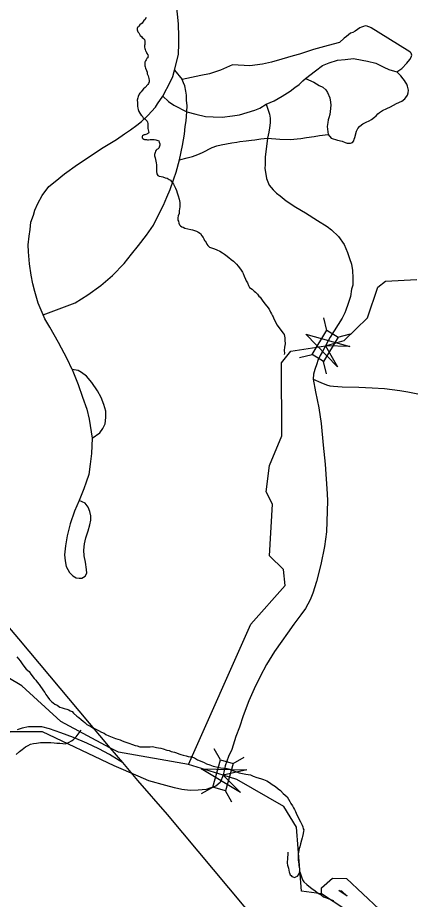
# Model space of a CAD drawing. Extents: x 2001466 to 2224147, y 644118 to 847247.
# Drawn here: x 2070492 to 2072611, y 770433 to 775145 of the extents above; entities that cross this region are included whole.
import ezdxf

# ---------------------------------------------------------------- set-up
doc = ezdxf.new("R2010")
doc.units = 0
for name, color, linetype in [('Exist Boundary Land Use Park State Division NC Parks and Recreation Label', 7, 'Continuous'), ('Exist Hydrographic Buffer Line', 7, 'Continuous'), ('Exist Hydrographic Creek Single Shore', 7, 'Continuous'), ('Exist Hydrographic Lake Shore', 7, 'Continuous'), ('Exist Hydrographic Misc Water Feature', 7, 'Continuous'), ('Exist Road Non-System Type 51', 7, 'Continuous'), ('Exist Road Secondary Structure Standard Bridge Attributed CELL', 7, 'Continuous'), ('Exist Road Secondary Structure Standard Bridge CELL', 7, 'Continuous'), ('Exist Utilities Electrical Transmission Line', 7, 'Continuous')]:
    doc.layers.add(name, color=color, linetype=linetype)

msp = doc.modelspace()

# ---------------------------------------------------------------- linework, layer by layer
at = {"layer": 'Exist Boundary Land Use Park State Division NC Parks and Recreation Label'}
for points in [[(2071330, 774864.8), (2071351.7, 774948.4), (2071352.9, 775006.4), (2071353.7, 775042.4), (2071351.1, 775112.4), (2071341.2, 775214.6)], [(2071267.2, 774726.1), (2071308.8, 774803.3), (2071321.3, 774831), (2071330, 774864.8)], [(2071267.2, 774726.1), (2071298.6, 774697.5), (2071326.2, 774676.9), (2071395.4, 774641.5)], [(2071395.4, 774641.5), (2071443.2, 774628.5), (2071495, 774617.4), (2071536.9, 774614.6), (2071584.9, 774613.6), (2071639, 774620.5), (2071677.1, 774625.7), (2071759.6, 774650), (2071785.9, 774661.5), (2071820.3, 774682.8)], [(2071820.3, 774682.8), (2071837.2, 774628.4), (2071840.8, 774608.3), (2071840.3, 774582.3), (2071837.7, 774556.4), (2071833.2, 774532.5), (2071826.6, 774500.6)], [(2071826.6, 774500.6), (2071819.4, 774442.8), (2071814.5, 774400.9), (2071813.7, 774358.9), (2071813.3, 774340.9), (2071822.1, 774284.7), (2071835.4, 774250.4), (2071856.9, 774224), (2071874.6, 774207.6), (2071894.3, 774193.2), (2071925.7, 774166.6), (2071979, 774131.5), (2072030.4, 774102.4), (2072093.6, 774061.1), (2072144.9, 774028.1), (2072168.6, 774011.6), (2072205.8, 773974.8), (2072236.9, 773932.2), (2072254.1, 773889.8), (2072265.4, 773857.6), (2072274.8, 773827.4), (2072280.1, 773793.3), (2072283.3, 773755.2), (2072282.5, 773715.2), (2072276, 773693.3), (2072269.3, 773655.5), (2072262.8, 773633.6), (2072256.4, 773611.7), (2072245.8, 773582), (2072239.5, 773568.1), (2072224.9, 773539.2), (2072160.7, 773437.8), (2072135.8, 773391.5)], [(2072135.8, 773391.5), (2072118.6, 773358.1), (2072108.7, 773338.9), (2072096.1, 773313.1), (2072089.8, 773295.2), (2072079.2, 773265.5), (2072072.6, 773239.6), (2072070.1, 773213.6)], [(2072070.1, 773213.6), (2072082.7, 773145.4), (2072100.9, 773059), (2072113.3, 772976.7), (2072124.9, 772860.5), (2072134.8, 772758.3), (2072145.6, 772600.1), (2072147.3, 772563.2), (2072141.4, 772398.1), (2072131.8, 772318.3), (2072111.8, 772222.7), (2072088, 772131.2), (2072068.7, 772069.6), (2072054, 772033.9), (2072029, 771988.4), (2072004.3, 771952.9), (2071967.3, 771903.7), (2071934.3, 771856.4), (2071903.5, 771813), (2071864.3, 771757.8), (2071820.9, 771688.7), (2071787.6, 771623.3), (2071756.2, 771558), (2071726.9, 771494.6), (2071697.3, 771413.2), (2071678, 771353.6), (2071657, 771304), (2071635.6, 771234.4), (2071618.5, 771195.8), (2071601.3, 771146.2), (2071590.2, 771096.5)], [(2071007.8, 771147), (2070624.7, 771327.6), (2070451.6, 771327.6), (2070282.1, 771209.6), (2070112.9, 770931.7), (2070066.6, 769420.2), (2069936.8, 768437.3), (2070187, 768242.6), (2069427, 767816), (2069789.4, 767519.5), (2069885.7, 767437.5), (2070346.5, 766965.8), (2070381.7, 766925.1), (2070616.6, 766484.4), (2070637.9, 766450), (2070931.4, 765803), (2070948.6, 765762.6), (2071664.5, 765288.1), (2072884.2, 764676.1), (2073507.1, 764483.2), (2073851.9, 764461), (2074385.7, 764524), (2074695.9, 764365.2), (2074947.7, 764271.3)], [(2071590.2, 771096.5), (2071574, 771057.7), (2071551.6, 771038.1), (2071519.4, 771026.8), (2071499.2, 771021.2), (2071457.1, 771016.1), (2071413.1, 771015), (2071369.2, 771019.9), (2071329.4, 771028.7), (2071283.6, 771041.6), (2071192, 771065.9), (2071136.7, 771091.7), (2071007.8, 771147)]]:
    msp.add_lwpolyline(points, dxfattribs=at)
at = {"layer": 'Exist Hydrographic Buffer Line'}
for points in [[(2072252.7, 770451.1), (2072208.7, 770479.9)], [(2072208.7, 770479.9), (2072222.4, 770479.6), (2072252.7, 770451.1)]]:
    msp.add_lwpolyline(points, dxfattribs=at)
at = {"layer": 'Exist Hydrographic Creek Single Shore'}
msp.add_line((2071590.2, 771096.5), (2071404.9, 771153.2), dxfattribs=at)
for points in [[(2072135.8, 773391.5), (2072235.8, 773419), (2072360.9, 773541)], [(2071404.9, 771153.2), (2071738, 771903.6), (2071920.9, 772109.8), (2071912.9, 772195.3), (2071837.8, 772269), (2071853.8, 772544.3), (2071820, 772610.6), (2071836.8, 772751.3), (2071902.8, 772910.8), (2071901.8, 773301.2), (2071951.9, 773362.5), (2072135.8, 773391.5)], [(2070985.1, 771243.6), (2070723, 771383.1), (2070513.8, 771574.3), (2070439, 771618.5)], [(2071404.9, 771153.2), (2071031, 771219.2), (2070985.1, 771243.6)], [(2072115.9, 770462.1), (2072007.8, 770477.5), (2071982, 770819.1), (2071914.9, 770928.8), (2071662.1, 771073.2), (2071590.2, 771096.5)]]:
    msp.add_lwpolyline(points, dxfattribs=at)
at = {"layer": 'Exist Hydrographic Lake Shore'}
for points in [[(2072115.9, 770462.1), (2072115.9, 770494.9), (2072173.9, 770546.2), (2072249, 770544.7), (2072423.9, 770380.4), (2072665.8, 770286.8), (2072665.8, 770221.1), (2072449.9, 769969.7), (2072416.9, 769796.5), (2072308.8, 769680.5), (2072308.8, 769675.6)], [(2072017.4, 770021.2), (2072040.8, 770227.4), (2072090.9, 770269), (2072332.8, 770270.7), (2072307.8, 770336.8), (2072115.9, 770462.1)]]:
    msp.add_lwpolyline(points, dxfattribs=at)
at = {"layer": 'Exist Hydrographic Misc Water Feature'}
for points in [[(2071178.6, 775145.9), (2071170.6, 775133.7), (2071166.5, 775129.9), (2071156.7, 775115.9), (2071144.8, 775106), (2071140.3, 775099.8), (2071136.8, 775095.8), (2071132.7, 775091.6), (2071130.6, 775087.9), (2071130.6, 775079.8), (2071132.7, 775073.8), (2071134.9, 775069.8), (2071138.6, 775063.9), (2071140.9, 775059.9), (2071146.4, 775049.8), (2071152.8, 775044), (2071156.7, 775039.7), (2071164.7, 775034), (2071168.8, 775027.7), (2071170.8, 775019.7), (2071170.6, 775014), (2071170.8, 775010), (2071170.8, 775001.8), (2071169, 774996), (2071168.8, 774987.9), (2071170.8, 774979.9), (2071172.9, 774973.9), (2071174.9, 774967.9), (2071178.8, 774964.1), (2071180.9, 774958.1), (2071182.7, 774953.8), (2071187, 774945.9), (2071188.9, 774939.9), (2071187, 774936.1), (2071186.8, 774930.1), (2071182.7, 774925.8), (2071178.8, 774919.9), (2071174.7, 774914), (2071170.8, 774907.7), (2071170.8, 774900), (2071170.8, 774887.8), (2071172.9, 774881.9), (2071175.3, 774875.8), (2071181.1, 774862), (2071183.1, 774853.9), (2071184.8, 774843.9), (2071189.1, 774833.9), (2071191.1, 774826), (2071193.2, 774820), (2071195.2, 774809.9), (2071195.2, 774801.8), (2071190.9, 774793.9), (2071187.4, 774788), (2071173.3, 774771.9), (2071165.1, 774763.8), (2071157.1, 774756.1), (2071151.3, 774748), (2071145.4, 774742), (2071141.3, 774735.7), (2071135.5, 774724), (2071133.3, 774715.8), (2071131.2, 774704)], [(2071131.2, 774704), (2071131.4, 774691.8), (2071131.4, 774682.1), (2071131.4, 774671.9), (2071133.7, 774661.9), (2071135.3, 774653.9), (2071139.6, 774643.9), (2071145.6, 774633.7), (2071151.1, 774623.9), (2071157.7, 774620.1), (2071163.2, 774609.9), (2071171.6, 774603.8), (2071177.4, 774598), (2071183.7, 774592.2), (2071185.6, 774586.2), (2071187.6, 774579.8), (2071187.8, 774566), (2071187.6, 774559.9), (2071187.6, 774551.8), (2071189.5, 774545.8), (2071191.5, 774537.9), (2071193.6, 774531.9), (2071191.7, 774528.1), (2071185.6, 774524.2), (2071177.6, 774520.1), (2071171.8, 774518.1), (2071167.9, 774517.9), (2071163.8, 774516.1), (2071159.5, 774513.9), (2071157.7, 774510.1), (2071157.9, 774506.1), (2071157.5, 774502), (2071161.4, 774499.8), (2071165.5, 774496), (2071169.4, 774494.1), (2071173.7, 774493.9), (2071179.6, 774493.8), (2071185.6, 774492.1), (2071191.5, 774492), (2071199.5, 774494), (2071207.7, 774494), (2071213.7, 774493.9), (2071221.7, 774493.9), (2071229.9, 774491.9), (2071235.6, 774490.2), (2071241.6, 774488.1), (2071245.4, 774486.3), (2071247.9, 774480.2), (2071251.8, 774470.3), (2071252, 774464.2), (2071249.8, 774458), (2071247.9, 774452.2), (2071245.9, 774448.1), (2071242, 774444.2), (2071235.6, 774440.3), (2071231.5, 774436), (2071228, 774432.1), (2071225.8, 774423.9), (2071223.7, 774414.1), (2071223.9, 774406), (2071225.8, 774396), (2071228, 774386.3), (2071230.1, 774378.3), (2071231.7, 774368.3), (2071234, 774358.2), (2071234, 774348.1), (2071233.8, 774340), (2071234, 774330.2), (2071233.8, 774322.1), (2071236, 774310), (2071240.3, 774302.1), (2071248.1, 774298), (2071258, 774296.1), (2071267.8, 774294.3), (2071280.1, 774288.4), (2071289.9, 774286.4), (2071302, 774280.1), (2071307.8, 774276.4), (2071318, 774264.3), (2071324.2, 774254.5), (2071330.1, 774244.2), (2071334.4, 774234.3), (2071340.2, 774220.4), (2071344.1, 774208.4), (2071350.4, 774192.5), (2071354.1, 774174.4), (2071356.2, 774166.5), (2071358.4, 774156.4), (2071358, 774144.3), (2071358.6, 774132.4), (2071356.4, 774124.2), (2071354.5, 774110.3), (2071354.3, 774098.6), (2071350.4, 774086.2), (2071348.6, 774074.3), (2071348.4, 774068.2), (2071348.6, 774062.5), (2071350.6, 774056.5), (2071352.5, 774046.5)], [(2071352.5, 774046.5), (2071356.6, 774038.6), (2071362.3, 774032.4), (2071368.7, 774026.6), (2071376.5, 774024.7), (2071384.7, 774020.6), (2071400.5, 774016.5), (2071416.5, 774012.5), (2071426.3, 774010.6), (2071436.8, 774006.6), (2071446.6, 774004.7), (2071454.4, 774000.7), (2071460.5, 773996.5), (2071469, 773990.7), (2071476.7, 773978.6), (2071482.5, 773970.8), (2071486.8, 773962.9), (2071490.5, 773954.6), (2071494.6, 773950.7), (2071498.7, 773942.8), (2071502.4, 773934.5), (2071508.7, 773926.7), (2071512.8, 773922.8), (2071516.7, 773918.5), (2071526.8, 773914.6), (2071542.8, 773909), (2071556.5, 773904.8), (2071572.7, 773896.7), (2071586.7, 773888.9), (2071596.7, 773880.9), (2071604.7, 773874.8), (2071620.7, 773863.1), (2071633, 773853.1), (2071644.9, 773843.2), (2071660.9, 773826.9), (2071670.7, 773816.9), (2071682.8, 773800.9), (2071693.1, 773785.2), (2071696.8, 773777.3), (2071701.3, 773763.2), (2071709.3, 773747), (2071713, 773739.1), (2071719.1, 773727.2), (2071725.3, 773713.3), (2071727.1, 773709.4), (2071730.8, 773703.2), (2071745, 773693.3), (2071755.2, 773683.2), (2071763, 773677.6), (2071772.8, 773667.6), (2071781, 773657.4), (2071786.8, 773651.7), (2071799.1, 773635.6), (2071812.6, 773615.7), (2071823.1, 773604), (2071834.8, 773588), (2071842.8, 773571.8), (2071848.7, 773562), (2071852.6, 773552), (2071856.7, 773546.1), (2071859.2, 773540.1)], [(2072360.9, 773541), (2072416.9, 773704.1), (2072457.9, 773736), (2072624.8, 773745.7)], [(2071859.2, 773540.1), (2071877, 773504.1), (2071889.1, 773488.1), (2071898.7, 773474), (2071911, 773458), (2071915.1, 773452.1), (2071919.2, 773434), (2071919.5, 773422.2), (2071921.1, 773402.1), (2071917.4, 773384), (2071915.1, 773366.1), (2071917, 773352), (2071916.2, 773344)], [(2070488.2, 771729.7), (2070504.6, 771707.8), (2070520.4, 771685.9), (2070538.4, 771664), (2070552.8, 771650.2), (2070562.6, 771636.1), (2070580.7, 771614.3), (2070588.9, 771604.1), (2070596.5, 771594), (2070606.9, 771581.9), (2070614.7, 771570.2), (2070622.9, 771558), (2070630.5, 771548.3), (2070636.9, 771538), (2070643, 771528.1), (2070652.8, 771514.1), (2070662.7, 771502), (2070672.7, 771490.4), (2070681.1, 771484.2), (2070690.8, 771476.3), (2070703.1, 771470.4), (2070716.6, 771460.2), (2070729.1, 771456.3), (2070740.8, 771452.5), (2070755, 771450.3), (2070764.8, 771446.4), (2070772.8, 771440.3), (2070782.6, 771436.4), (2070790.6, 771428.2), (2070808.9, 771412.5), (2070819.1, 771404.5), (2070831, 771394.6), (2070842.9, 771384.7), (2070851.3, 771378.5), (2070861.2, 771368.5), (2070872.9, 771362.7), (2070882.9, 771356.7), (2070893, 771350.7), (2070905.3, 771344.8), (2070923.1, 771334.8), (2070939.1, 771326.6), (2070953.5, 771320.8), (2070963.1, 771314.9), (2070979.1, 771306.8), (2070997.3, 771300.8), (2071015.2, 771292.9), (2071027.3, 771289), (2071039.4, 771285.1), (2071050.9, 771280.9), (2071065.2, 771275.1), (2071085.3, 771267.2), (2071105, 771261), (2071119.3, 771255.1), (2071131.2, 771252.9), (2071145.2, 771249.2), (2071161.2, 771249.2), (2071177, 771249.2), (2071190.9, 771249.1), (2071199.1, 771249.1), (2071213, 771249.4), (2071233.3, 771245.1), (2071245.2, 771243.3), (2071257.3, 771241.5), (2071269.2, 771237.2), (2071289.1, 771231.4), (2071301.2, 771229.6), (2071312.9, 771223.3), (2071329.3, 771219.2), (2071341.4, 771215.4), (2071353.5, 771211.5), (2071363.4, 771207.5), (2071377.1, 771203.4), (2071393.1, 771199.8), (2071403.3, 771197.5), (2071413.2, 771195.6), (2071417.1, 771195.8)], [(2070483.3, 771208), (2070501.3, 771223.9), (2070515.3, 771233.9), (2070533.3, 771247.8), (2070547.5, 771255.8), (2070561.2, 771261.8), (2070577.6, 771265.8), (2070593.2, 771268.3), (2070613.5, 771272.2), (2070631.3, 771272.3), (2070649.6, 771272), (2070669, 771272.2), (2070687.5, 771270.3), (2070701.2, 771268.2), (2070717.2, 771268.2), (2070733.2, 771266.6), (2070745.1, 771264.4), (2070757.4, 771268.6), (2070766.9, 771272.4), (2070779.4, 771280.3), (2070789.2, 771286.5), (2070797.4, 771294.6), (2070805, 771302.4), (2070815, 771316.6), (2070831, 771336.5)], [(2071417.1, 771195.8), (2071425.3, 771193.7), (2071437.4, 771189.9), (2071453.6, 771179.7), (2071475.3, 771169.9), (2071489, 771163.8), (2071501.4, 771157.9), (2071519, 771151.9), (2071537.2, 771145.9), (2071545.2, 771143.9), (2071561.2, 771139.8), (2071577.2, 771135.8), (2071593.4, 771133.8), (2071611.3, 771131.8), (2071625.2, 771128.1), (2071635, 771124.2), (2071655.6, 771116.3), (2071675.2, 771110), (2071701.5, 771104), (2071711.3, 771102.1), (2071723.4, 771100.3), (2071735.3, 771098.1), (2071749.7, 771092.2), (2071769.2, 771084.4), (2071789.5, 771078.5), (2071805.2, 771074.5), (2071823.5, 771066.4), (2071837.6, 771058.6), (2071851.2, 771046.4), (2071869.4, 771036.3), (2071883.8, 771024.4), (2071895.7, 771014.5), (2071911.3, 770998.8), (2071921.5, 770990.7), (2071931.6, 770980.7), (2071939.3, 770968.5), (2071945.5, 770956.7), (2071951.6, 770944.8), (2071959.8, 770932.6), (2071965.8, 770922.7), (2071971.7, 770912.9), (2071975.6, 770902.6), (2071979.7, 770894.6), (2071983.6, 770884.7), (2071989.8, 770872.9), (2071995.7, 770860.6), (2072003.7, 770846.8), (2072011.5, 770830.6), (2072015.8, 770820.6), (2072018.1, 770810.6), (2072020.1, 770805), (2072019.9, 770796.9), (2072018.1, 770785), (2072014.2, 770769), (2072011.7, 770762.8), (2072007.8, 770748.8), (2072003.9, 770730.8), (2072000, 770714.7), (2071995.7, 770704.8), (2071994.1, 770694.9), (2071992, 770684.7), (2071990, 770674.9), (2071990.4, 770664.7), (2071990.4, 770654.9), (2071990.2, 770642.8), (2071992.2, 770632.7), (2071993.9, 770622.7), (2071993.9, 770614.6), (2071996.1, 770605), (2071998.2, 770597), (2071998.2, 770588.9), (2071998.2, 770584.8)], [(2071935.9, 770684.7), (2071936.1, 770670.9), (2071934, 770658.6), (2071934.4, 770644.7), (2071932.2, 770636.6), (2071932.2, 770626.8), (2071934.4, 770616.7), (2071935.9, 770610.8), (2071938.5, 770600.7), (2071940.4, 770588.7), (2071942, 770578.7), (2071944.3, 770574.7), (2071948.2, 770564.8), (2071952.3, 770560.9), (2071956.4, 770554.6), (2071962.3, 770552.9), (2071970.5, 770550.8), (2071978.5, 770552.9), (2071986.5, 770556.9), (2071992.5, 770564.6), (2071996.3, 770572.9), (2071999.3, 770581.2), (2071998.2, 770584.8)], [(2071998.2, 770584.8), (2071999.3, 770581.2), (2072006.2, 770558.8), (2072014.2, 770536.9), (2072020.5, 770526.6), (2072036.5, 770512.8), (2072048.4, 770502.9), (2072064.2, 770490.8), (2072080.6, 770479), (2072098.7, 770464.9), (2072112.6, 770457.1), (2072126.8, 770447.3), (2072142.6, 770441.2), (2072162.6, 770433.3), (2072178.6, 770427.2)]]:
    msp.add_lwpolyline(points, dxfattribs=at)
at = {"layer": 'Exist Road Non-System Type 51'}
msp.add_line((2071330, 774864.8), (2071371, 774814), dxfattribs=at)
for points in [[(2072517.9, 774854.5), (2072544.3, 774873.9), (2072570.9, 774901.4), (2072587.3, 774921), (2072593.5, 774932.9), (2072597.8, 774944.8), (2072594, 774954.9), (2072588.1, 774961), (2072582.2, 774965.2), (2072572.3, 774971.4), (2072380.7, 775091.3), (2072372.8, 775093.5), (2072362.9, 775097.7), (2072358.9, 775099.7), (2072349, 775102), (2072338.9, 775098.2), (2072328.8, 775094.4), (2072320.7, 775090.5), (2072294.4, 775073.1), (2072282.9, 775065.9), (2072270.8, 775061.1), (2072249.1, 775044.2), (2072237.1, 775034.5), (2072210.5, 775012.8), (2072176.7, 775003.1), (2072130.8, 774991), (2072072.9, 774974.1), (2071998, 774950), (2071964.2, 774940.3), (2071903.9, 774923.4), (2071848.4, 774906.5), (2071800.1, 774896.8), (2071732.5, 774887.2), (2071640.6, 774892.5), (2071576, 774863.8), (2071517.6, 774845), (2071471.4, 774835.9), (2071371, 774814)], [(2072029.2, 774820.5), (2072084, 774861.4), (2072120.6, 774888.6), (2072156.9, 774903.9), (2072201.2, 774917), (2072241.3, 774922.1), (2072285.4, 774927.2), (2072333.2, 774918.3), (2072361.1, 774911.7), (2072404.8, 774900.8), (2072448.4, 774879.9), (2072474.2, 774867.4), (2072517.9, 774854.5)], [(2072151, 774520), (2072166.6, 774501.6), (2072200.4, 774491), (2072226.3, 774484.4), (2072242.1, 774478.1), (2072252.1, 774473.9), (2072262.1, 774473.7), (2072270.1, 774473.5), (2072280.1, 774477.3), (2072288.3, 774487.1), (2072290.5, 774495.1), (2072292.7, 774505.1), (2072301.4, 774538.9), (2072309.7, 774552.7), (2072317.9, 774562.5), (2072328.1, 774572.3), (2072336.2, 774578.2), (2072354.4, 774585.8), (2072370.5, 774593.5), (2072382.7, 774601.2), (2072398.9, 774612.9), (2072407.1, 774620.7), (2072415.3, 774630.6), (2072425.4, 774638.3), (2072441.6, 774648), (2072463.9, 774659.6), (2072484.1, 774669.1), (2072516.4, 774686.5), (2072544.7, 774697.9), (2072561, 774711.6), (2072565.1, 774717.5), (2072575.4, 774731.3), (2072577.6, 774743.2), (2072579.9, 774757.2), (2072574.4, 774779.3), (2072570.6, 774789.4), (2072564.8, 774799.5), (2072559, 774809.6), (2072551.1, 774817.8), (2072539.5, 774834), (2072529.6, 774842.2), (2072517.9, 774854.5)], [(2071395.4, 774641.5), (2071398.1, 774675.4), (2071394.7, 774701.5), (2071393.3, 774731.5), (2071389.7, 774751.6), (2071384.3, 774779.7), (2071378.6, 774795.8), (2071371, 774814)], [(2071820.3, 774682.8), (2071862.7, 774699.9), (2071905.2, 774725), (2071947.8, 774752.2), (2071972.2, 774771.7), (2071996.5, 774787.2), (2072014.9, 774806.8), (2072029.2, 774820.5)], [(2072029.2, 774820.5), (2072074.7, 774799.6), (2072102.4, 774783), (2072122.2, 774772.6), (2072137.9, 774758.3), (2072147.6, 774744.1), (2072159, 774715.8), (2072162.6, 774693.7), (2072164.2, 774677.7), (2072161.5, 774643.8), (2072159.2, 774627.8), (2072154.8, 774609.9), (2072150.6, 774598), (2072148.3, 774584), (2072145.9, 774564.1), (2072151, 774520)], [(2070629.1, 773557.1), (2070602.4, 773619.7), (2070583.7, 773682.1), (2070572.5, 773722.3), (2070563.5, 773768.5), (2070554.7, 773828.7), (2070550, 773892.8), (2070548.8, 773930.8), (2070553.7, 773976.7), (2070558.5, 774012.6), (2070563.3, 774052.5), (2070576.1, 774090.2), (2070584.6, 774116.1), (2070599.3, 774151.8), (2070622.2, 774195.3), (2070659.2, 774242.5), (2070691.8, 774269.9), (2070742.6, 774310.8), (2070811.6, 774359.4), (2070848.1, 774382.7), (2070939.4, 774444.8), (2071020.4, 774493.2), (2071063, 774524.3), (2071095.5, 774545.6), (2071128, 774571), (2071154.4, 774590.4), (2071187, 774621.7), (2071228, 774666.9), (2071238.3, 774684.7), (2071267.2, 774726.1)], [(2071356.2, 774384.3), (2071371.8, 774461.9), (2071383, 774521.7), (2071387.8, 774563.6), (2071392.5, 774593.5), (2071395.4, 774641.5)], [(2071826.6, 774500.6), (2071892.5, 774495.3), (2071948.5, 774494.1), (2072004.6, 774499), (2072034.7, 774504.4), (2072076.8, 774509.5), (2072104.9, 774514.9), (2072151, 774520)], [(2071356.2, 774384.3), (2071398.4, 774395.4), (2071426.5, 774402.8), (2071454.8, 774414.2), (2071479, 774423.7), (2071531.5, 774450.7), (2071555.7, 774460.2), (2071579.8, 774465.7), (2071608, 774471.1), (2071636.1, 774476.5), (2071662.1, 774480), (2071678.2, 774483.7), (2071712.3, 774487), (2071740.4, 774490.4), (2071758.4, 774492), (2071790.5, 774497.4), (2071826.6, 774500.6)], [(2070629.1, 773557.1), (2070798.5, 773621.6), (2070867.3, 773664.2), (2070936.4, 773712.8), (2070999.5, 773767.5), (2071060.8, 773830.3), (2071099.8, 773881.5), (2071136.8, 773926.7), (2071179.9, 773981.8), (2071217, 774035.1), (2071237.8, 774076.7), (2071271.2, 774142), (2071288.1, 774185.6), (2071306.9, 774227.3), (2071326.1, 774282.9), (2071338.8, 774318.6), (2071356.2, 774384.3)], [(2070783.1, 773264), (2070756.3, 773322.5), (2070710.1, 773409.5), (2070663.7, 773490.4), (2070636.9, 773535.2), (2070629.1, 773557.1)], [(2070889.6, 772897.8), (2070930.2, 772926.9), (2070946.6, 772948.6), (2070959.2, 772974.3), (2070963.9, 773008.3), (2070962.6, 773042.3), (2070953.3, 773078.5), (2070938, 773114.8), (2070918.8, 773151.2), (2070887.7, 773195.8), (2070860.4, 773228.4), (2070832.8, 773248.9), (2070815, 773259.3), (2070783.1, 773264)], [(2070783.1, 773264), (2070815.5, 773185.3), (2070838.1, 773116.8), (2070860.8, 773052.4), (2070873.7, 773000.1), (2070889.6, 772897.8)], [(2072070.1, 773213.6), (2072111.7, 773194.8), (2072141.5, 773182.2), (2072159.4, 773177.8), (2072179.3, 773175.4), (2072225.3, 773172.5), (2072315.2, 773170.6), (2072385.2, 773167.2), (2072451.1, 773163.9), (2072532.9, 773152.2), (2072576.7, 773145.3), (2072630.5, 773134.2)], [(2070889.6, 772897.8), (2070885.9, 772815.8), (2070878.7, 772758), (2070871.6, 772704.1), (2070858.8, 772662.4), (2070846.1, 772626.6), (2070820.8, 772565.2)], [(2070820.8, 772565.2), (2070795.6, 772507.7), (2070772.2, 772440.1), (2070756.9, 772376.5), (2070747.8, 772322.6), (2070742.9, 772274.7), (2070746.2, 772242.7), (2070751.6, 772212.6), (2070768.9, 772180.2), (2070786.5, 772161.8), (2070804.3, 772151.5), (2070820.3, 772149.1), (2070834.3, 772148.9), (2070852.5, 772160.5), (2070860.8, 772176.3), (2070859.3, 772196.4), (2070854, 772234.5), (2070846.7, 772268.6), (2070845.3, 772298.6), (2070850, 772332.5), (2070856.7, 772364.4), (2070869.5, 772402.2), (2070878.1, 772434), (2070882.6, 772459.9), (2070883.1, 772481.9), (2070877.6, 772506), (2070868, 772528.2), (2070852.5, 772550.5), (2070820.8, 772565.2)], [(2071051.5, 771164.7), (2071034.4, 771174.7), (2070983, 771207.8), (2070925.6, 771237), (2070862.3, 771268.2), (2070790.9, 771297.7), (2070723.4, 771323.1), (2070661.8, 771344.3), (2070622, 771355.2), (2070586, 771355.9), (2070550, 771354.6), (2070515.9, 771347.3), (2070489.7, 771339.9)]]:
    msp.add_lwpolyline(points, dxfattribs=at)
at = {"layer": 'Exist Road Secondary Structure Standard Bridge Attributed CELL'}
for points in [[(2072200.8, 773279), (2072031.2, 773454.1), (2072265.7, 773387.2), (2072135.8, 773391.5)], [(2071681.9, 771004.5), (2071473, 771130.2), (2071716.8, 771125.8), (2071590.2, 771096.5)]]:
    msp.add_lwpolyline(points, close=True, dxfattribs=at)
at = {"layer": 'Exist Road Secondary Structure Standard Bridge CELL'}
for p, q in [((2072143.9, 773473.9), (2072127.4, 773540.9)), ((2072202.9, 773438.2), (2072269.9, 773454.7)), ((2071998.4, 773328.3), (2072065.4, 773344.8)), ((2072142.2, 773241.3), (2072125.8, 773308.3)), ((2071576.2, 771178.2), (2071542.6, 771238.4)), ((2071642.6, 771159.3), (2071702.8, 771192.9)), ((2071474.3, 770999.3), (2071534.6, 771032.9)), ((2071636.1, 770953.3), (2071602.5, 771013.6))]:
    msp.add_line(p, q, dxfattribs=at)
for points in [[(2072065.4, 773344.8), (2072143.6, 773474.1), (2072204, 773437.5), (2072125.8, 773308.3)], [(2071534.6, 771032.9), (2071575.9, 771178.2), (2071643.8, 771159), (2071602.5, 771013.6)]]:
    msp.add_lwpolyline(points, close=True, dxfattribs=at)
at = {"layer": 'Exist Utilities Electrical Transmission Line'}
msp.add_line((2070985.1, 771243.6), (2071051.5, 771164.7), dxfattribs=at)
for points in [[(2069123.5, 776613.1), (2069240.5, 773536.5), (2069247.9, 773307.3), (2069648.2, 772829.1), (2070007.4, 772401.8), (2070495.7, 771825.8), (2070985.1, 771243.6)], [(2071051.5, 771164.7), (2071132.2, 771068.7), (2071290.5, 770887.5), (2071782.5, 770299.4), (2072017.4, 770021.2)]]:
    msp.add_lwpolyline(points, dxfattribs=at)

doc.saveas('drawing.dxf')
